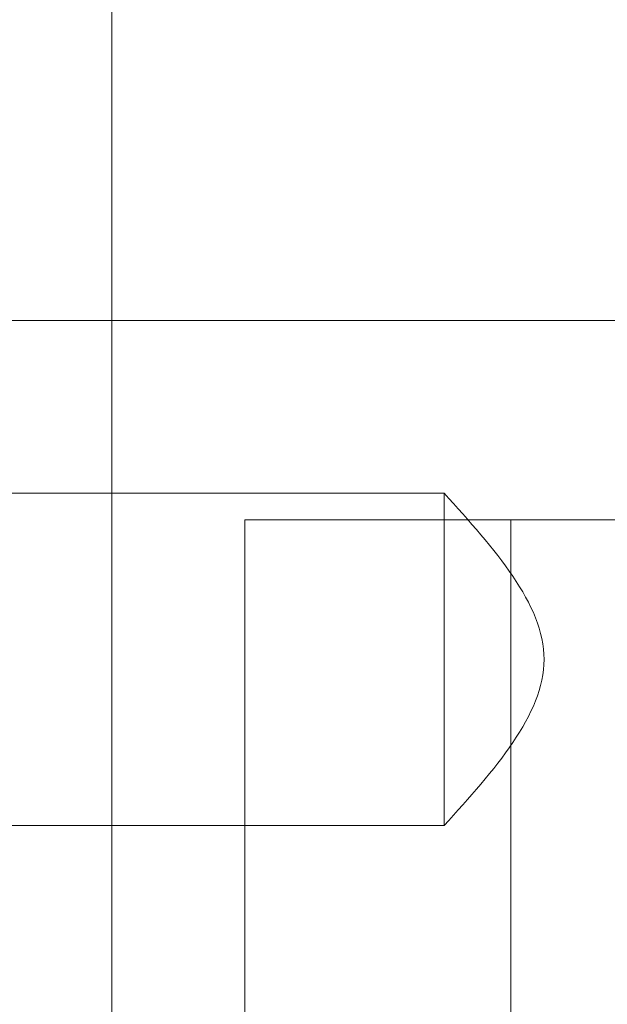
# Model space of a CAD drawing. Header units: millimetres. Extents: x 0 to 658, y -2 to 210.
# Tile 533 of 656: x 87.84 to 88.724, y 63.997 to 65.478. Entities that reach past the tile are written whole.
import ezdxf

# ---------------------------------------------------------------- set-up
doc = ezdxf.new("R2010")
doc.units = ezdxf.units.MM

msp = doc.modelspace()

# ---------------------------------------------------------------- linework, layer by layer
at = {"color": 7, "linetype": 'Continuous', "lineweight": 15}
for p, q in [((87.9785, 77.0255), (87.9785, 63.4255)), ((87.9785, 63.4255), (87.9785, 73.4655)), ((91.2785, 65.0255), (87.2785, 65.0255)), ((88.4785, 64.7657), (87.1335, 64.7657)), ((88.4785, 64.2658), (88.4785, 64.7655)), ((91.3785, 64.7255), (88.1785, 64.7255)), ((88.1785, 64.7255), (88.1785, 63.4255)), ((88.5785, 64.7255), (88.1785, 64.7255)), ((88.5785, 63.4255), (88.5785, 64.7255)), ((88.9785, 64.7255), (88.5785, 64.7255)), ((87.1335, 64.2657), (88.4785, 64.2657))]:
    msp.add_line(p, q, dxfattribs=at)
msp.add_open_spline([(88.4785, 64.2657), (88.5536, 64.349), (88.7038, 64.5157), (88.5536, 64.6823), (88.4785, 64.7657)], degree=3, dxfattribs=at)

doc.saveas('drawing.dxf')
